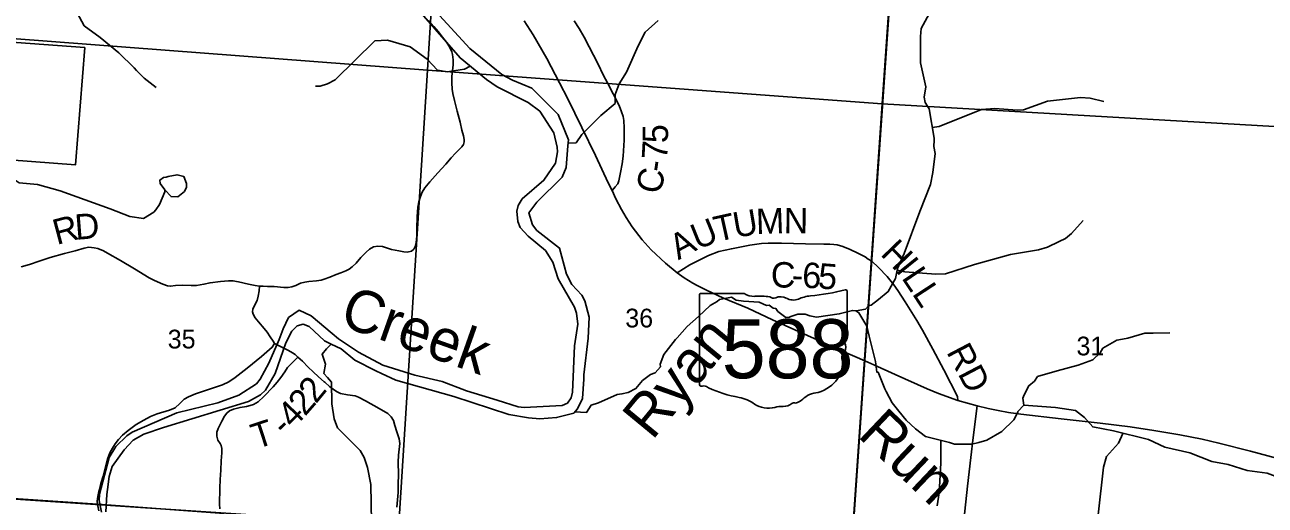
# Model space of a CAD drawing. Extents: x 1878108 to 2183446, y 146837 to 508383.
# Drawn here: x 2004746 to 2019382, y 311060 to 316727 of the extents above; entities that cross this region are included whole.
import ezdxf

# ---------------------------------------------------------------- set-up
doc = ezdxf.new("R2010")
doc.units = 0
for name, color, linetype in [('GM_X_Corporation', 7, 'Continuous'), ('GM_X_County_Road', 7, 'Continuous'), ('GM_X_County_Road_Text', 7, 'Continuous'), ('GM_X_Major_River', 7, 'Continuous'), ('GM_X_Major_River_Text', 7, 'Continuous'), ('GM_X_Minor_River', 7, 'Continuous'), ('GM_X_Minor_River_Text', 7, 'Continuous'), ('GM_X_Section', 7, 'Continuous'), ('GM_X_Section_Text', 7, 'Continuous'), ('GM_X_State_Location', 7, 'Continuous'), ('GM_X_State_Route', 7, 'Continuous'), ('GM_X_State_Shield', 7, 'Continuous'), ('GM_X_Township', 7, 'Continuous'), ('GM_X_Township_Road', 7, 'Continuous'), ('GM_X_Township_Road_Text', 7, 'Continuous')]:
    doc.layers.add(name, color=color, linetype=linetype)

msp = doc.modelspace()

# ---------------------------------------------------------------- linework, layer by layer
at = {"layer": 'GM_X_Corporation'}
msp.add_lwpolyline([(2004486, 316532), (2005454, 316459), (2005346, 315077), (2001759, 315347)], dxfattribs=at)
at = {"layer": 'GM_X_County_Road'}
for points in [[(2011676, 314772), (2011711, 314814), (2011743, 314853), (2011754, 314886), (2011774, 314985), (2011795, 315087), (2011808, 315176), (2011817, 315365), (2011817, 315513), (2011813, 315600), (2011805, 315647), (2011788, 315701), (2011758, 315775), (2011621, 316041), (2011575, 316129), (2011507, 316270), (2011406, 316468), (2011347, 316582), (2011287, 316684), (2011228, 316773)], [(2012444, 313803), (2012593, 313894), (2012814, 314007), (2012937, 314051), (2013084, 314086), (2013301, 314126), (2013437, 314146), (2013517, 314150), (2013674, 314151), (2013957, 314143), (2014173, 314141), (2014246, 314139), (2014291, 314137), (2014330, 314130), (2014400, 314112), (2014485, 314078), (2014574, 314035), (2014661, 313989), (2014699, 313963)], [(2014699, 313963), (2014739, 313937), (2014818, 313864), (2014920, 313757), (2015000, 313659), (2015046, 313591), (2015134, 313457), (2015271, 313239), (2015340, 313124), (2015462, 312900), (2015589, 312656), (2015753, 312342), (2015757, 312294)]]:
    msp.add_lwpolyline(points, dxfattribs=at)
at = {"layer": 'GM_X_Major_River'}
for points in [[(2010737, 314369), (2010694, 314508), (2010788, 314636), (2011087, 314930), (2011133, 315044), (2011152, 315301), (2011160, 315369), (2011039, 315671), (2010728, 315978), (2010502, 316076), (2010376, 316141), (2009997, 316447), (2009597, 316886), (2009501, 317016), (2009455, 317134), (2009283, 317799), (2009282, 317933), (2009328, 318053), (2009679, 318471), (2009780, 318595), (2009867, 318683)], [(2009426, 316859), (2009881, 316336), (2010192, 316081), (2010320, 315997), (2010687, 315812), (2010823, 315708), (2010988, 315454), (2011028, 315282), (2011030, 315228), (2011007, 315096), (2010871, 314893), (2010616, 314674), (2010566, 314597), (2010550, 314527), (2010565, 314405), (2010591, 314337), (2010687, 314233), (2010888, 314065), (2010978, 313925), (2011039, 313729), (2011232, 313395), (2011256, 313327), (2011272, 313197), (2011231, 312939), (2011207, 312393), (2011193, 312327), (2011149, 312265), (2011087, 312237), (2010637, 312211), (2010569, 312219), (2010319, 312298), (2009956, 312407), (2009672, 312520), (2009350, 312593), (2008969, 312710), (2008683, 312865), (2008446, 313023), (2008374, 313085), (2008124, 313294), (2007985, 313360), (2007858, 313273), (2007794, 313139), (2007748, 313014), (2007627, 312735), (2007524, 312546), (2007478, 312492), (2007270, 312359), (2007022, 312266), (2006539, 312150), (2006013, 311920), (2005949, 311878), (2005820, 311753), (2005742, 311624), (2005629, 311189), (2005624, 311117), (2005650, 310977)], [(2008359, 312961), (2008477, 312903), (2008639, 312769), (2008888, 312646), (2008956, 312612), (2009122, 312534), (2009807, 312344), (2010457, 312130), (2010689, 312091), (2010821, 312079), (2011021, 312094), (2011223, 312147), (2011267, 312197), (2011325, 312318), (2011342, 312546), (2011344, 312596), (2011395, 313031), (2011404, 313280), (2011355, 313470), (2011319, 313536), (2011199, 313664), (2011137, 313786), (2011056, 314094), (2010789, 314302), (2010737, 314369)], [(2005702, 310983), (2005715, 311185), (2005723, 311246), (2005741, 311398), (2005778, 311516), (2005920, 311711), (2006026, 311828), (2006149, 311898), (2006383, 311975), (2007384, 312285), (2007526, 312362), (2007586, 312416), (2007702, 312613), (2007827, 312976), (2007898, 313111), (2007960, 313175), (2008030, 313195), (2008100, 313168), (2008284, 312998), (2008359, 312961)]]:
    msp.add_lwpolyline(points, dxfattribs=at)
at = {"layer": 'GM_X_Minor_River'}
for points in [[(2005914, 318719), (2005848, 318603), (2005622, 318500), (2005530, 318404), (2005334, 318062), (2005262, 317868), (2005191, 317701), (2005113, 317580), (2005077, 317383), (2005103, 317203), (2005313, 316964), (2005445, 316717), (2005635, 316577), (2005857, 316397), (2006036, 316218), (2006062, 316190), (2006154, 316096), (2006294, 315989)], [(2014554, 313352), (2014666, 313374), (2014700, 313413), (2014732, 313419), (2014819, 313486), (2014934, 313579), (2015019, 313734), (2015045, 313853), (2015121, 314028), (2015305, 314523), (2015433, 314842), (2015459, 314985), (2015488, 315210), (2015471, 315290), (2015476, 315368), (2015476, 315388), (2015415, 315736), (2015368, 315810), (2015359, 315874), (2015376, 315996), (2015314, 316278), (2015316, 316591), (2015322, 316685), (2015439, 316899)], [(2011154, 315330), (2011251, 315336), (2011319, 315434), (2011544, 315658), (2011712, 315800), (2011710, 315907), (2011760, 316031), (2011846, 316168), (2011984, 316479), (2012066, 316642), (2012218, 316779)], [(2009999, 316239), (2009933, 316202), (2009730, 316174), (2009614, 316192), (2009495, 316320), (2009293, 316469), (2009025, 316547), (2008876, 316537), (2008407, 316080), (2008318, 316029), (2008231, 316002), (2008177, 316003)], [(2015454, 315515), (2015533, 315529), (2016033, 315727), (2016192, 315741), (2016454, 315719), (2016531, 315726), (2016813, 315825), (2017204, 315868), (2017315, 315862), (2017477, 315824)], [(2004062, 315213), (2004460, 315070), (2004598, 314918), (2004680, 314863), (2004896, 314842), (2005164, 314768), (2005755, 314557), (2005985, 314465), (2006145, 314441), (2006267, 314516), (2006291, 314546), (2006337, 314608), (2006397, 314757), (2006397, 314781)], [(2006543, 314958), (2006439, 314938), (2006413, 314929), (2006381, 314925), (2006341, 314895), (2006343, 314857), (2006397, 314781)], [(2006397, 314781), (2006343, 314857), (2006341, 314895), (2006381, 314925), (2006413, 314929), (2006439, 314938), (2006543, 314958), (2006624, 314936), (2006652, 314857), (2006652, 314811), (2006629, 314761), (2006551, 314697), (2006471, 314701), (2006397, 314781)], [(2006397, 314781), (2006471, 314701), (2006551, 314697), (2006629, 314761), (2006652, 314811), (2006652, 314857), (2006624, 314936), (2006543, 314958)], [(2015040, 313832), (2015128, 313813), (2015496, 313784), (2015609, 313788), (2015953, 313898), (2016376, 314019), (2016708, 314074), (2016812, 314103), (2016952, 314171), (2017026, 314206), (2017097, 314264), (2017232, 314418)], [(2011233, 312160), (2011375, 312154), (2011428, 312239), (2011516, 312268), (2011735, 312366), (2011791, 312373), (2011867, 312389), (2011957, 312436), (2012036, 312529), (2012129, 312602), (2012185, 312623), (2012246, 312693), (2012244, 312725), (2012286, 312836), (2012424, 313016), (2012444, 313034), (2012563, 313169), (2012697, 313287), (2012832, 313414), (2012917, 313463), (2012943, 313487), (2013085, 313513), (2013138, 313477), (2013228, 313468), (2013411, 313455), (2013497, 313416), (2013529, 313418), (2013578, 313383), (2013608, 313379), (2013633, 313343), (2013724, 313274), (2013770, 313278), (2013786, 313284), (2013867, 313315), (2013954, 313314), (2014010, 313292), (2014088, 313277), (2014355, 313316), (2014512, 313357), (2014552, 313353), (2014587, 313330), (2014681, 313170), (2014707, 313052), (2014785, 312756), (2014801, 312628), (2014815, 312628), (2014895, 312434), (2014910, 312403), (2014982, 312267), (2015057, 312169), (2015145, 312062), (2015254, 311961), (2015374, 311872), (2015657, 311798), (2015716, 311780), (2015922, 311780), (2016004, 311799), (2016096, 311826), (2016273, 311930), (2016417, 312065), (2016464, 312156), (2016464, 312166), (2016535, 312239), (2016524, 312323), (2016536, 312363), (2016591, 312468), (2016658, 312522), (2016697, 312579), (2016929, 312643), (2017175, 312713), (2017348, 312775), (2017433, 312858), (2017465, 312912), (2017630, 313006), (2017740, 313025), (2017762, 313031), (2017963, 313091), (2018058, 313088), (2018258, 313092)], [(2008359, 312961), (2008304, 312904), (2008254, 312841), (2008294, 312725), (2008274, 312615), (2008316, 312568), (2008366, 312512), (2008368, 312255), (2008398, 312079), (2008436, 311972), (2008702, 311705), (2008752, 311621), (2008790, 311505), (2008830, 311302), (2008838, 310858)], [(2016535, 312239), (2016906, 312212), (2017145, 312178), (2017251, 312096), (2017347, 311984), (2017593, 311936), (2018003, 311834), (2018199, 311746), (2018491, 311678), (2018753, 311576), (2018944, 311540), (2019170, 311468), (2019406, 311436), (2019626, 311354), (2019832, 311276), (2020236, 311212), (2020274, 311200), (2020713, 310994)], [(2017702, 311907), (2017651, 311793), (2017509, 311636), (2017475, 311510), (2017410, 310946), (2017250, 310532), (2017218, 310482), (2017104, 310345), (2017084, 310245)], [(2015554, 311825), (2015553, 311554), (2015535, 311207), (2015513, 311052)]]:
    msp.add_lwpolyline(points, dxfattribs=at)
at = {"layer": 'GM_X_Section'}
for points in [[(2004547, 321948), (2009823, 321447), (2009499, 316192), (2004181, 316598)], [(2009823, 321447), (2015243, 321224), (2015233, 321110), (2014863, 315795), (2009499, 316192)], [(2015233, 321110), (2020535, 320785), (2020171, 315488), (2014863, 315795)], [(2004181, 316598), (2009499, 316192), (2009160, 310834), (2009010, 310838), (2003743, 311188)], [(2009499, 316192), (2014863, 315795), (2014496, 310501), (2009160, 310834)], [(2014863, 315795), (2020171, 315488), (2019788, 310210), (2014496, 310501)], [(2003529, 311206), (2003743, 311188), (2009010, 310838), (2008621, 305452), (2003175, 305842)]]:
    msp.add_lwpolyline(points, close=True, dxfattribs=at)
at = {"layer": 'GM_X_State_Route'}
msp.add_lwpolyline([(2010639, 316776), (2010743, 316608), (2010907, 316328), (2011056, 316043), (2011153, 315855), (2011319, 315514), (2011479, 315185), (2011630, 314861), (2011676, 314772), (2011720, 314676), (2011785, 314549), (2011840, 314455), (2011913, 314344), (2012030, 314189), (2012135, 314073), (2012304, 313914), (2012444, 313803), (2012526, 313743), (2012630, 313680), (2012681, 313651), (2012780, 313599), (2012992, 313501), (2013279, 313383), (2013568, 313246), (2014393, 312877), (2014657, 312761), (2014765, 312714), (2015014, 312602), (2015392, 312434), (2015528, 312377), (2015757, 312294), (2015982, 312230), (2016113, 312201), (2016232, 312176), (2016354, 312155), (2016498, 312134), (2016975, 312080), (2017434, 312028), (2017787, 311985), (2018067, 311941), (2018376, 311888), (2018640, 311837), (2018835, 311793), (2019210, 311697), (2019514, 311615)], dxfattribs=at)
at = {"layer": 'GM_X_State_Shield'}
for p, q in [((2012708, 313540), (2012708, 312483)), ((2013235, 313558), (2012725, 313558)), ((2014448, 313031), (2014448, 313584)), ((2014448, 313031), (2014448, 313031))]:
    msp.add_line(p, q, dxfattribs=at)
for centre, major_axis, start_param, end_param in [((2012728, 313542), (20.2, 0), 1.712693, 3.28349), ((2013356, 313680), (196, 0), 4.042523, 4.731795), ((2013421, 312965), (702, 0), 1.404758, 1.657858), ((2013580, 313547), (56.4, 0), 3.836095, 5.185415), ((2013663, 313425), (117, 0), 0.950623, 2.079405), ((2013815, 313593), (141, 0), 4.081561, 5.145723), ((2014064, 313235), (371, 0), 1.699011, 2.107814), ((2013828, 314998), (1845, 0), 4.814394, 5.042369), ((2014429, 313586), (19.4, 0), 6.141152, 7.989035), ((2014444, 312991), (30, 0), 1.883978, 3.671073), ((2014253, 312921), (180, 0), 5.934695, 6.695948), ((2014428, 313029), (20.7, 0), 5.05454, 6.418171), ((2013932, 312730), (462, 0), 5.101752, 6.440018), ((2014518, 312800), (131, 0), 2.387724, 3.262537), ((2012728, 312481), (20.3, 0), 3.00124, 4.508301), ((2012731, 312589), (155, 0), 4.665946, 4.897461), ((2012763, 312422), (56, 0), 0.519207, 1.627899), ((2013470, 313371), (1333, 0), 4.195997, 4.488961), ((2013072, 312008), (417, 0), 0.823519, 1.323587), ((2014126, 312186), (253, 0), 1.647645, 2.488434), ((2013523, 312417), (265, 0), 4.026481, 4.996735), ((2013676, 312051), (217, 0), 1.495662, 1.94098), ((2013696, 312338), (141, 0), 4.691044, 5.507374), ((2013823, 312235), (39.7, 0), 1.147584, 2.315152), ((2013806, 312381), (149, 0), 4.937069, 5.64225)]:
    msp.add_ellipse(centre, major_axis=major_axis, ratio=0.8, start_param=start_param, end_param=end_param, dxfattribs=at)
at = {"layer": 'GM_X_Township'}
for points in [[(2004354, 343457), (2008693, 343158), (2012240, 342898), (2014091, 342781), (2016736, 342465), (2016711, 342233), (2016508, 339833), (2016283, 337193), (2016113, 333711), (2015937, 331921), (2015741, 328246), (2015411, 323562), (2015322, 322207), (2015298, 321725), (2015269, 321317), (2015254, 321234), (2015228, 320853), (2015188, 320382), (2015103, 319164), (2014741, 313958), (2014658, 312772), (2014499, 310497)], [(2014499, 310497), (2014658, 312772), (2014741, 313958), (2015103, 319164), (2015188, 320382), (2015228, 320853), (2015254, 321234), (2015269, 321317), (2015298, 321725), (2015322, 322207), (2015411, 323562), (2015741, 328246), (2015937, 331921), (2016113, 333711), (2016283, 337193), (2016508, 339833), (2016711, 342233), (2017168, 342204), (2018358, 342153), (2022085, 341976)], [(1981414, 310431), (1981491, 311280), (1981647, 312985), (1985839, 312609), (1987075, 312498), (1987495, 312460), (1992305, 312028), (1992576, 312003), (1996485, 311731), (1996554, 311735), (1997006, 311701), (1998407, 311570), (2000862, 311389), (2005605, 311070), (2007099, 310961)], [(2007099, 310961), (2005605, 311070), (2000862, 311389)]]:
    msp.add_lwpolyline(points, dxfattribs=at)
at = {"layer": 'GM_X_Township_Road'}
for points in [[(2007514, 313643), (2007559, 313645), (2007611, 313639), (2007689, 313638), (2007801, 313629), (2007855, 313629), (2007895, 313634), (2007943, 313650), (2008000, 313678), (2008051, 313691), (2008098, 313698), (2008188, 313707), (2008241, 313715), (2008277, 313725), (2008344, 313749), (2008419, 313782), (2008473, 313802), (2008533, 313826), (2008575, 313846), (2008610, 313872), (2008657, 313916), (2008710, 313981), (2008772, 314046), (2008814, 314082), (2008860, 314109), (2008910, 314116), (2008967, 314111), (2009073, 314076), (2009159, 314061), (2009219, 314050), (2009259, 314046), (2009307, 314058), (2009336, 314079), (2009351, 314110), (2009365, 314159), (2009373, 314238), (2009370, 314323), (2009376, 314467), (2009385, 314576), (2009395, 314638), (2009410, 314691), (2009434, 314751), (2009465, 314803), (2009525, 314874), (2009621, 314982), (2009712, 315084), (2009778, 315156), (2009828, 315213), (2009901, 315286), (2009921, 315315), (2009930, 315345), (2009929, 315375), (2009923, 315418), (2009904, 315484), (2009882, 315577), (2009848, 315707), (2009817, 315833), (2009798, 315915), (2009790, 315969), (2009783, 316042), (2009783, 316119), (2009791, 316186), (2009799, 316254), (2009801, 316314), (2009797, 316347), (2009793, 316377), (2009783, 316410), (2009759, 316467), (2009720, 316521), (2009675, 316580), (2009626, 316645), (2009573, 316709), (2009508, 316779)], [(2004702, 313873), (2004800, 313901), (2004916, 313940), (2005046, 313983), (2005213, 314029), (2005340, 314062), (2005448, 314094), (2005503, 314103), (2005564, 314098), (2005607, 314087), (2005673, 314061), (2005722, 314035), (2005876, 313946), (2006042, 313848), (2006214, 313742), (2006278, 313710), (2006374, 313669), (2006430, 313649), (2006465, 313642), (2006524, 313650), (2006605, 313654), (2006707, 313651), (2006772, 313653), (2006859, 313667), (2006933, 313685), (2007054, 313698), (2007151, 313708), (2007201, 313707), (2007267, 313696), (2007386, 313668), (2007466, 313651), (2007514, 313643), (2007512, 313587), (2007501, 313524), (2007488, 313474), (2007447, 313398), (2007438, 313372), (2007433, 313341), (2007441, 313312), (2007466, 313272), (2007505, 313223), (2007569, 313145), (2007606, 313100), (2007641, 313047), (2007676, 312993), (2007693, 312968), (2007740, 312944), (2007795, 312917), (2007856, 312884), (2007903, 312858), (2007936, 312838), (2007968, 312807), (2008023, 312759), (2008091, 312688), (2008148, 312634), (2008212, 312574), (2008278, 312517)], [(2005624, 311239), (2005626, 311245), (2005643, 311316), (2005669, 311404), (2005705, 311540), (2005726, 311614), (2005751, 311679), (2005780, 311733), (2005813, 311785), (2005851, 311836), (2005897, 311887), (2005964, 311941), (2006058, 312010), (2006151, 312064), (2006230, 312106), (2006309, 312136), (2006452, 312179), (2006519, 312210), (2006576, 312258), (2006628, 312309), (2006678, 312340), (2006761, 312374), (2006937, 312431), (2007080, 312479), (2007154, 312514), (2007230, 312565), (2007371, 312677), (2007539, 312814), (2007665, 312923), (2007693, 312968)], [(2007049, 311015), (2007045, 311070), (2007047, 311260), (2007050, 311363), (2007057, 311474), (2007063, 311582), (2007069, 311679), (2007070, 311727), (2007063, 311762), (2007050, 311788), (2007024, 311826), (2007010, 311873), (2007013, 311921), (2007029, 311966), (2007069, 312051), (2007101, 312109), (2007129, 312147), (2007162, 312174), (2007207, 312193), (2007287, 312213), (2007362, 312226), (2007406, 312235), (2007444, 312247), (2007498, 312280), (2007566, 312343), (2007676, 312457), (2007722, 312510), (2007768, 312567), (2007814, 312634), (2007847, 312683), (2007889, 312728), (2007928, 312767), (2007968, 312807)], [(2008278, 312517), (2008285, 312511), (2008346, 312457), (2008424, 312400), (2008470, 312378), (2008554, 312361), (2008644, 312348), (2008685, 312333), (2008766, 312292), (2008926, 312202), (2009028, 312141), (2009067, 312103), (2009095, 312057), (2009114, 312001), (2009136, 311927), (2009163, 311843), (2009170, 311787), (2009154, 311649), (2009150, 311566), (2009156, 311422), (2009153, 311309), (2009150, 311210), (2009134, 311038)], [(2015762, 310446), (2015780, 310481), (2015826, 310879), (2015870, 311283), (2015910, 311621), (2015935, 311858), (2015982, 312230)], [(2005619, 310995), (2005603, 311070), (2005601, 311108), (2005608, 311163), (2005624, 311239)]]:
    msp.add_lwpolyline(points, dxfattribs=at)

# ---------------------------------------------------------------- texts
at = {"layer": 'GM_X_County_Road_Text'}
for s, rotation, p in [('5', 89.4868, (2012335, 315330)), ('7', 86.7442, (2012324, 315130)), ('-', 81.4069, (2012302, 314978)), ('C', 77.9587, (2012247, 314718)), ('U', 9.7109, (2013128, 314213)), ('M', 2.0503, (2013378, 314257)), ('N', 359.5774, (2013700, 314268)), ('U', 21.909, (2012681, 314071)), ('T', 12.5232, (2012913, 314165)), ('A', 28.5122, (2012457, 313948)), ('H', 314.0417, (2014832, 314016)), ('I', 308.8951, (2015011, 313832)), ('C', 359.0398, (2013547, 313630)), ('6', 358.3969, (2013916, 313624)), ('5', 355.3425, (2014097, 313619)), ('L', 303.8565, (2015084, 313742)), ('-', 358.9227, (2013794, 313626)), ('L', 303.1457, (2015209, 313556)), ('RD', 297.667, (2015616, 312869))]:
    msp.add_text(s, height=300, rotation=rotation, dxfattribs=at).set_placement(p)
at = {"layer": 'GM_X_Major_River_Text'}
msp.add_text('Creek', height=500, rotation=340.5099, dxfattribs=at).set_placement((2008442, 313188))
at = {"layer": 'GM_X_Minor_River_Text'}
for s, rotation, p in [('Ryan', 50.5162, (2012149, 311815)), ('Run', 316.5106, (2014560, 311876))]:
    msp.add_text(s, height=500, rotation=rotation, dxfattribs=at).set_placement(p)
at = {"layer": 'GM_X_Section_Text'}
for s, p in [('36', (2011831, 313157)), ('35', (2006432, 312909)), ('31', (2017155, 312827))]:
    msp.add_text(s, height=221, rotation=0, dxfattribs=at).set_placement(p)
at = {"layer": 'GM_X_State_Location'}
for s in ['s', 'r']:
    msp.add_text(s, height=1, dxfattribs=at).set_placement((2013559, 312941))
msp.add_text('588', height=1, rotation=0, dxfattribs=at).set_placement((2013206, 312868))
at = {"layer": 'GM_X_State_Shield'}
msp.add_text('588', height=696.1, dxfattribs=at).set_placement((2012970, 312557))
at = {"layer": 'GM_X_Township_Road_Text'}
for s, rotation, p in [('R', 14.9294, (2005123, 314129)), ('D', 4.5218, (2005347, 314190)), ('2', 50.6481, (2008181, 312248)), ('2', 48.709, (2008052, 312101)), ('4', 45.9654, (2007913, 311956)), ('T', 18.1246, (2007477, 311718)), ('-', 43.7434, (2007815, 311862))]:
    msp.add_text(s, height=300, rotation=rotation, dxfattribs=at).set_placement(p)

doc.saveas('drawing.dxf')
